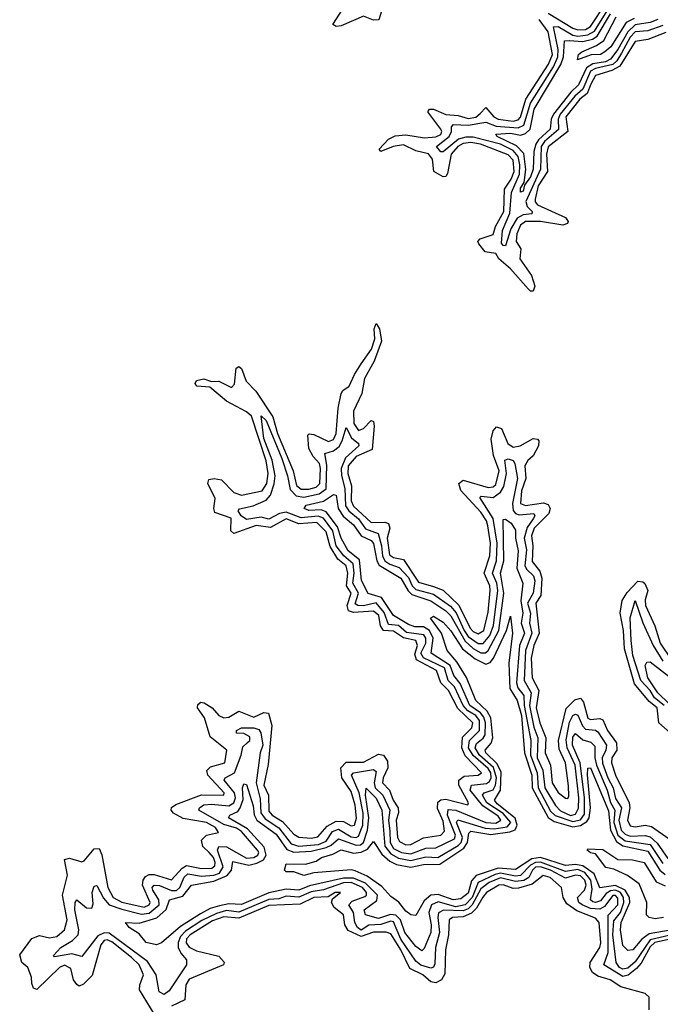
# Model space of a CAD drawing. Extents: x 2494106 to 2685573, y 758056 to 915185.
# Tile 454 of 507: x 2665016 to 2667585, y 862957 to 866904. Entities that reach past the tile are written whole.
import ezdxf

# ---------------------------------------------------------------- set-up
doc = ezdxf.new("R2010")
doc.units = 0

msp = doc.modelspace()

# ---------------------------------------------------------------- linework, layer by layer
at = {"layer": '0CON05XD'}
for points in [[(2667135, 866930), (2667235, 866869.4), (2667255, 866863.4), (2667285.4, 866865), (2667305, 866876.1), (2667368.1, 866971.9)], [(2666473, 866955), (2666457, 866903), (2666435, 866901.9), (2666395, 866918.2), (2666305, 866879.7), (2666285, 866876.6), (2666271.5, 866885), (2666310.4, 866945)], [(2667595, 866880.4), (2667535, 866859.2), (2667485, 866854.8), (2667465, 866834.4), (2667430.1, 866769.9), (2667411.3, 866738.7), (2667395.1, 866724.9), (2667325, 866707.9), (2667305, 866696.9), (2667274.1, 866625.9), (2667242.1, 866597.9), (2667184.1, 866525), (2667175.7, 866505), (2667176.5, 866463.5), (2667120.9, 866415), (2667107.6, 866395), (2667104.6, 866305), (2667046.4, 866175), (2667051, 866155), (2667071.8, 866135), (2667070, 866125), (2667035, 866121.9), (2667011.3, 866108.7), (2666985.7, 866065), (2666965, 865997.5), (2666955, 865998.1), (2666948.3, 866008.3), (2666951.8, 866058.2), (2666982.1, 866127.9), (2666988.6, 866211.4), (2667021.1, 866285), (2667022.3, 866322.3), (2667015.1, 866355), (2666995, 866379.5), (2666944.6, 866405), (2666835, 866433.5), (2666805, 866433), (2666775.7, 866424.3), (2666715, 866373.6), (2666705, 866374), (2666687.1, 866395), (2666738.1, 866435), (2666747.9, 866455), (2666748, 866475), (2666755.8, 866484.2), (2666815, 866480.4), (2666885, 866493.1), (2666927.6, 866477.6), (2667015, 866470.7), (2667038.6, 866481.4), (2667065, 866569.8), (2667156.9, 866715), (2667174.4, 866755), (2667176, 866785), (2667157.3, 866875), (2667175, 866876.3), (2667235, 866842.2), (2667255, 866837.7), (2667295, 866842.6), (2667321.9, 866858.1), (2667379.3, 866950.7)], [(2667607.1, 866853), (2667535.5, 866824.5), (2667485, 866816.7), (2667422.9, 866717.1), (2667390.4, 866699.6), (2667325, 866680), (2667306.7, 866645), (2667291.5, 866608.5), (2667262.9, 866585), (2667206.3, 866515), (2667213.8, 866455), (2667135, 866394.6), (2667129.3, 866365), (2667133.1, 866295), (2667095, 866237.2), (2667083, 866185), (2667083.3, 866173.3), (2667092.2, 866162.2), (2667205, 866110.7), (2667216.4, 866095), (2667213.2, 866086.8), (2667195, 866079.7), (2667105, 866094.5), (2667045, 866095.2), (2667025, 866080.3), (2667009.4, 866045), (2667006.8, 866015), (2667026.2, 865985), (2667022.1, 865945), (2667068.5, 865878.5), (2667081.6, 865835), (2667075, 865815.6), (2667065, 865815.4), (2667055, 865824.6), (2666985.1, 865905.1), (2666938, 865945), (2666925, 865966.7), (2666883.1, 865973.1), (2666857.3, 866005), (2666853.6, 866015), (2666862.2, 866025), (2666915, 866043.4), (2666924.6, 866075.4), (2666958.3, 866135), (2666960.5, 866225), (2666987.2, 866265), (2666998.6, 866295), (2666995, 866340.4), (2666975, 866362.3), (2666864.4, 866405), (2666825, 866412), (2666795, 866408.2), (2666772.7, 866395), (2666746.3, 866365), (2666732.2, 866287.8), (2666725, 866275.5), (2666715, 866274), (2666676.6, 866295), (2666671.4, 866345), (2666655, 866365.6), (2666605, 866378.4), (2666555, 866402.4), (2666513.8, 866396.2), (2666465, 866375.5), (2666457.5, 866385), (2666494.5, 866425.5), (2666521.3, 866438.7), (2666565, 866442.3), (2666639.8, 866430.2), (2666685, 866434.3), (2666705, 866443.8), (2666709.5, 866455), (2666705.7, 866465), (2666652.8, 866535), (2666660, 866545), (2666675.7, 866545), (2666725, 866523.7), (2666775, 866519.4), (2666815, 866507.3), (2666845, 866512.8), (2666862.2, 866527.8), (2666885, 866552.1), (2666917.1, 866515), (2666935, 866504.5), (2666995, 866497.6), (2667015, 866502), (2667025, 866512.7), (2667046, 866585), (2667136.8, 866725), (2667152.6, 866765), (2667135.4, 866855), (2667098.8, 866905)], [(2667575, 866904.3), (2667545, 866892), (2667485, 866883.1), (2667454.5, 866855.6), (2667415.4, 866785), (2667385, 866745.6), (2667364.9, 866735.1), (2667315, 866726.7), (2667289.4, 866710.6), (2667257.4, 866642.6), (2667226.1, 866613.9), (2667156.4, 866525), (2667147.3, 866505), (2667143.1, 866465), (2667097.2, 866422.8), (2667086.2, 866405), (2667078.7, 866375), (2667075.2, 866305), (2667065, 866274.6), (2667040.1, 866239.9), (2667035, 866216.9), (2667025, 866212.2), (2667025, 866228.1), (2667039.2, 866250.8), (2667046.5, 866303.5), (2667037.9, 866368), (2667008.7, 866398.7), (2666931.4, 866435), (2666926.2, 866445), (2666985, 866448.9), (2667025, 866441.6), (2667045, 866448), (2667063.3, 866465), (2667079.9, 866545), (2667186.4, 866723.6), (2667197.4, 866755), (2667201, 866819), (2667219.8, 866819.8), (2667275, 866816.5), (2667313.7, 866826.3), (2667332.4, 866837.6), (2667385, 866927.3)], [(2667481, 866909), (2667447.8, 866892.2), (2667387.2, 866795), (2667362.9, 866775), (2667345, 866764.7), (2667307.6, 866762.4), (2667253.6, 866743.6), (2667257.5, 866765), (2667270, 866775), (2667329.3, 866800.7), (2667359, 866821), (2667408, 866915)], [(2666332.5, 864685), (2666325, 864714.7), (2666291.3, 864741.3), (2666261.5, 864791.5), (2666245, 864851.2), (2666207.9, 864887.9), (2666135, 864883.1), (2666085, 864903.4), (2666022.2, 864867.8), (2665965, 864876.8), (2665875, 864843.6), (2665862.5, 864855), (2665864.1, 864905), (2665798.8, 864928.8), (2665794.7, 864944.7), (2665799.3, 864985), (2665771.1, 865045), (2665775, 865060), (2665795.5, 865064.5), (2665825, 865058.7), (2665875, 865009.1), (2665905, 864997.5), (2665988.9, 865015), (2666007.6, 865045), (2666012.5, 865085), (2666005.1, 865135), (2665945.1, 865315.1), (2665925, 865332.1), (2665844.9, 865374.9), (2665778.6, 865431.4), (2665726, 865435), (2665719.5, 865445), (2665725, 865457.5), (2665755, 865464.5), (2665785, 865453.5), (2665815, 865454.8), (2665865, 865428.8), (2665877.6, 865442.4), (2665883.7, 865506.3), (2665895, 865513.5), (2665905, 865505.5), (2665924.6, 865454.6), (2665963.6, 865415), (2666031.4, 865311.4), (2666049.7, 865245), (2666112.6, 865095), (2666126.2, 865036.2), (2666145, 865021.9), (2666175, 865021.9), (2666205, 865030.4), (2666220, 865045), (2666222, 865105), (2666217.9, 865125), (2666192.6, 865152.6), (2666175.3, 865184.7), (2666172.1, 865237.9), (2666176.9, 865243.1), (2666195, 865240.6), (2666255, 865213), (2666275, 865220.6), (2666285.7, 865245), (2666293.5, 865346.5), (2666305, 865405.7), (2666312.3, 865417.7), (2666337.6, 865435), (2666358.2, 865481.8), (2666386, 865524), (2666427.2, 865582.8), (2666440.2, 865625), (2666437.5, 865665), (2666445, 865686), (2666459.1, 865665), (2666467.2, 865615), (2666437.3, 865535), (2666399, 865465), (2666388.1, 865405), (2666354.4, 865335), (2666356.2, 865285), (2666375, 865256.6), (2666395.2, 865264.8), (2666425, 865297.5), (2666435, 865293.8), (2666437.8, 865275), (2666429.4, 865180.6), (2666365, 865152.4), (2666333.6, 865115), (2666331.9, 865085), (2666347, 865035), (2666345, 864974.5), (2666355, 864954.4), (2666425, 864888.1), (2666479.8, 864889.8), (2666494.8, 864884.8), (2666501.1, 864865), (2666489.8, 864825), (2666499.1, 864759.1), (2666515, 864748.4), (2666555, 864740.3), (2666615, 864648.8), (2666675, 864632.1), (2666715, 864616.4), (2666777.5, 864557.5), (2666822.3, 864465), (2666835, 864451), (2666855, 864442.5), (2666877.4, 864455), (2666895, 864528.8), (2666903.1, 864615), (2666901.3, 864635), (2666879.1, 864685), (2666902.1, 864755), (2666904.5, 864805), (2666894, 864875), (2666888.7, 864895), (2666865, 864929.2), (2666785, 865016.4), (2666777.1, 865045), (2666795, 865058.5), (2666895, 865028.3), (2666915, 865031.1), (2666925, 865040), (2666938.7, 865095), (2666916.7, 865156.7), (2666907.5, 865222.5), (2666914.5, 865255.5), (2666928.3, 865271.7), (2666948.4, 865265), (2666974.3, 865204.3), (2666995, 865190.5), (2667023.3, 865195), (2667075, 865225.4), (2667092.7, 865222.7), (2667098.5, 865215), (2667097.4, 865195), (2667075, 865156), (2667053.4, 865136.6), (2667042.5, 865115), (2667045.6, 865065), (2667028.8, 865015), (2667024.3, 864965), (2667045, 864955.8), (2667117.1, 864967.1), (2667135, 864960), (2667144.1, 864944.1), (2667138.8, 864925), (2667079.2, 864865), (2667068.8, 864835), (2667074.6, 864794.6), (2667072, 864732), (2667102.6, 864692.6), (2667110.6, 864665), (2667106, 864595), (2667086.7, 864565), (2667099.4, 864445), (2667078.1, 864395), (2667067.2, 864345), (2667070.8, 864265), (2667098.5, 864215), (2667087.7, 864145), (2667101.7, 864085), (2667125.8, 864025), (2667123.2, 863965), (2667145.4, 863915), (2667152.1, 863845), (2667175, 863805.5), (2667205, 863783.3), (2667215, 863782.5), (2667219.1, 863790.9), (2667216.9, 863833.1), (2667205.4, 863924.6), (2667179, 863979), (2667176.5, 864015), (2667207.4, 864142.6), (2667242.2, 864177.8), (2667265, 864184.5), (2667277.7, 864167.7), (2667295, 864104.1), (2667305, 864097.9), (2667342.6, 864102.6), (2667355, 864097.3), (2667373.4, 864055), (2667410, 864005), (2667410.5, 863975), (2667391.1, 863945), (2667390, 863925), (2667405, 863875.6), (2667460.8, 863765), (2667463.3, 863745), (2667454.2, 863695), (2667465, 863672.9), (2667485, 863667.7), (2667525, 863675.4), (2667549.5, 863669.5), (2667620.4, 863620.5)], [(2665928.5, 864005), (2665939.3, 864015), (2665938.7, 864028.7), (2665915, 864042.7), (2665885, 864044), (2665885.8, 864055), (2665905.5, 864064.5), (2665955.2, 864065.2), (2665975, 864058.7), (2665983.6, 864045), (2665991.1, 863995), (2665981, 863965), (2665964.6, 863845), (2665981, 863781), (2665983.5, 863725), (2666000.4, 863700.4), (2666054.9, 863664.9), (2666105, 863600.2), (2666135, 863591.4), (2666215, 863597.9), (2666245, 863610.5), (2666270.5, 863649.5), (2666295, 863659.4), (2666345, 863628.7), (2666365, 863625.2), (2666375, 863631.2), (2666392.1, 863675), (2666393.5, 863723.5), (2666377.1, 863805), (2666347.2, 863875), (2666355, 863885.2), (2666435, 863897.9), (2666445, 863890), (2666437.5, 863845), (2666441, 863825), (2666472.6, 863795), (2666501, 863735), (2666495.7, 863695), (2666500.4, 863650.4), (2666501.5, 863605), (2666515, 863581.2), (2666547.5, 863565), (2666585, 863559.9), (2666645, 863582.4), (2666685, 863583.9), (2666759.7, 863620.3), (2666764.5, 863635), (2666732.3, 863715), (2666735, 863737.5), (2666765, 863734.5), (2666885.7, 863685), (2666925, 863683), (2666945.6, 863695), (2666935, 863710.6), (2666872.9, 863752.9), (2666822.7, 863815), (2666827.5, 863835), (2666888.6, 863841.4), (2666900.4, 863849.5), (2666907.1, 863865), (2666905.3, 863885), (2666895, 863902.1), (2666834.5, 863954.5), (2666816.1, 863985), (2666819.7, 864015), (2666860, 864055), (2666859.9, 864095), (2666845, 864114.6), (2666812.9, 864132.9), (2666794.3, 864154.3), (2666759.6, 864229.6), (2666735.1, 864255.1), (2666719.8, 864305), (2666635.9, 864345.9), (2666624.4, 864365), (2666644.3, 864405), (2666645.4, 864425), (2666637.5, 864437.5), (2666567.7, 864447.7), (2666535, 864474.8), (2666495, 864479), (2666477.8, 864527.7), (2666445, 864566.1), (2666395, 864554.2), (2666372.5, 864555), (2666361.9, 864561.9), (2666375.4, 864605), (2666352.2, 864645), (2666357.9, 864685), (2666353.2, 864723.2), (2666316.2, 864755), (2666285.1, 864795), (2666271.7, 864855), (2666234.4, 864905), (2666213.4, 864913.4), (2666145, 864906.3), (2666085, 864929.5), (2666058.5, 864925), (2666015, 864902.2), (2665985, 864909.7), (2665925, 864900.2), (2665904.5, 864914.5), (2665892.5, 864935), (2665897.3, 864942.7), (2665951.9, 864955), (2666005, 864977.8), (2666021.8, 864998.2), (2666037.2, 865042.8), (2666040.6, 865075), (2666028.7, 865138.7), (2665995.7, 865225), (2665992.7, 865247.3), (2665984.6, 865315.4), (2666005, 865297.1), (2666067, 865145), (2666090.7, 865075), (2666100.1, 865020.1), (2666125, 864995.5), (2666155, 864990.4), (2666216.9, 865003.1), (2666245, 865023.7), (2666248, 865118), (2666239.4, 865165), (2666275, 865175.6), (2666296.6, 865193.4), (2666309.6, 865215), (2666325, 865269.2), (2666347.3, 865227.3), (2666374.3, 865205), (2666375.6, 865195.6), (2666322.7, 865147.3), (2666305.1, 865105), (2666306, 865076), (2666320.5, 865025), (2666322.6, 864955), (2666336.3, 864935), (2666375, 864902.4), (2666403.1, 864863.1), (2666453.7, 864843.7), (2666467.6, 864795), (2666470.5, 864755), (2666480.4, 864735), (2666501, 864721), (2666538.4, 864708.4), (2666575, 864667.4), (2666589.5, 864635), (2666605, 864620), (2666675, 864600.8), (2666743.5, 864553.5), (2666765.9, 864525.9), (2666798, 864455), (2666815, 864431.7), (2666855, 864402.8), (2666875, 864402.8), (2666901.6, 864435), (2666916.6, 864475), (2666934.3, 864615), (2666929.5, 864645), (2666912, 864685), (2666928.8, 864735), (2666930.5, 864805), (2666914.5, 864904.5), (2666861.6, 864988.4), (2666866.5, 864993.5), (2666915, 864989), (2666945, 865010), (2666957.4, 865032.6), (2666968.4, 865085), (2666961.3, 865138.7), (2666975, 865142.9), (2666995, 865136.4), (2667002.5, 865125), (2667012.2, 865065), (2666992.4, 864965), (2666995, 864936.5), (2667005, 864924.3), (2667019.3, 864919.3), (2667077.5, 864925), (2667082, 864915), (2667075, 864902.6), (2667051.6, 864868.4), (2667039.4, 864825), (2667048.2, 864778.2), (2667041.3, 864715), (2667049.4, 864699.4), (2667076.3, 864675), (2667082.1, 864655), (2667075.8, 864605), (2667053.2, 864565), (2667065.1, 864525), (2667060.3, 864485), (2667070.1, 864445), (2667044.9, 864375.1), (2667039.6, 864255), (2667067.1, 864205), (2667060.1, 864155), (2667078.1, 864068.1), (2667094.4, 864024.4), (2667090.8, 863945), (2667113.5, 863895), (2667122.2, 863825), (2667165, 863754.1), (2667185, 863732.4), (2667225, 863714.1), (2667245, 863718.4), (2667257, 863743), (2667258.8, 863785), (2667243.3, 863915), (2667211.1, 863985), (2667207.6, 864017.6), (2667221.5, 864088.5), (2667235, 864114.6), (2667245, 864120), (2667255, 864115.4), (2667273, 864073), (2667285, 864059.2), (2667325, 864056.2), (2667335, 864049.7), (2667369.6, 863995), (2667367, 863975), (2667351.7, 863945), (2667354, 863924), (2667374.3, 863865), (2667396, 863825), (2667405, 863781.8), (2667429.3, 863745), (2667418.8, 863695), (2667428.4, 863655), (2667445, 863638.5), (2667465, 863631.3), (2667525, 863633.9), (2667545, 863628.5), (2667573, 863603), (2667615, 863541)], [(2667625, 863233.7), (2667544.1, 863215.9), (2667485, 863127.2), (2667455, 863101.3), (2667435, 863098.2), (2667421.2, 863105), (2667407.8, 863125), (2667395.4, 863235.4), (2667398.6, 863291.4), (2667425.2, 863324.8), (2667438.9, 863365), (2667437.1, 863385), (2667425, 863405.1), (2667405, 863414.2), (2667385, 863411.5), (2667368.6, 863401.4), (2667345, 863372.2), (2667326, 863365), (2667315, 863367.4), (2667305.7, 863375.8), (2667311.8, 863418.2), (2667307, 863455), (2667283.2, 863485), (2667255, 863496.8), (2667205, 863489.6), (2667105, 863526.3), (2667085, 863525.1), (2667065, 863515.1), (2667025, 863473.8), (2667005, 863470.9), (2666945, 863481.9), (2666923.4, 863476.6), (2666854.4, 863445.6), (2666830.4, 863385), (2666802, 863355), (2666765, 863347.8), (2666695, 863367.9), (2666667.1, 863355), (2666657, 863325), (2666666.8, 863275), (2666665.2, 863245), (2666638.8, 863181.2), (2666628.2, 863171.8), (2666605, 863188), (2666560.2, 863245), (2666543, 863295), (2666525, 863313.9), (2666503.7, 863316.3), (2666455, 863300.2), (2666402.7, 863315), (2666397.1, 863335), (2666447.7, 863372.3), (2666451.5, 863395), (2666402.3, 863442.3), (2666355, 863462.4), (2666315, 863462), (2666178.9, 863431.1), (2666135, 863414.9), (2666085, 863418.4), (2666015, 863403.2), (2665905, 863357.2), (2665855, 863360), (2665817.8, 863352.2), (2665779.5, 863340.5), (2665740.7, 863319.3), (2665660.8, 863269.2), (2665585, 863203.8), (2665565, 863195.8), (2665523.8, 863205), (2665495, 863238.8), (2665455, 863264.2), (2665440, 863285), (2665495, 863281.8), (2665565.9, 863304.1), (2665603.3, 863336.7), (2665617.1, 863375), (2665670, 863390), (2665705.5, 863435), (2665795, 863451.1), (2665847.4, 863472.6), (2665864.8, 863495), (2665870.9, 863529.1), (2665935, 863514.1), (2665967.7, 863522.3), (2665993.5, 863536.5), (2666004, 863555), (2665997.1, 863587.1), (2665929.9, 863659.9), (2665853.8, 863705), (2665859.2, 863715), (2665890.4, 863729.6), (2665900.5, 863745), (2665911.8, 863778.2), (2665908.9, 863825), (2665915, 863841.2), (2665925, 863837.5), (2665951.9, 863751.9), (2665955.9, 863715.9), (2665967.4, 863695), (2666045, 863638.5), (2666087.4, 863577.4), (2666115, 863566.1), (2666185, 863571.2), (2666245.1, 863584.9), (2666265.8, 863594.2), (2666295, 863620.2), (2666365, 863594.3), (2666383.4, 863596.6), (2666394.8, 863605), (2666410.7, 863655), (2666416.6, 863705), (2666403.1, 863795), (2666405, 863823.8), (2666445, 863783.1), (2666469, 863735), (2666480.6, 863590.6), (2666505, 863559.4), (2666535, 863542.9), (2666585, 863533.4), (2666645, 863547.4), (2666692.5, 863545), (2666775, 863593), (2666787, 863605), (2666791.9, 863625), (2666768.5, 863685), (2666773.8, 863696.2), (2666883.1, 863663.1), (2666919.3, 863660.7), (2666971.2, 863668.8), (2666985.2, 863685), (2666955, 863721.1), (2666890, 863765), (2666872.1, 863795), (2666879.5, 863805), (2666915, 863816.1), (2666924.4, 863835), (2666928.4, 863865), (2666916.2, 863906.2), (2666860.5, 863955), (2666842.8, 863985), (2666848.1, 864001.9), (2666875, 864023.3), (2666882.8, 864037.2), (2666884.3, 864085), (2666878, 864108), (2666864.5, 864125), (2666821, 864155), (2666782.9, 864242.9), (2666757.6, 864275), (2666742.9, 864315), (2666665.9, 864365), (2666673.8, 864425), (2666660.2, 864455), (2666635, 864469.7), (2666600.2, 864470.2), (2666575, 864479), (2666515, 864516), (2666467.4, 864587.4), (2666413.9, 864603.9), (2666386.3, 864656.3), (2666378.3, 864738.3), (2666333.5, 864775), (2666305.6, 864825.6), (2666290.7, 864870.7), (2666245, 864931.5), (2666225, 864938.5), (2666175, 864936.4), (2666156.9, 864945), (2666165, 864958), (2666235, 864973.6), (2666275, 865000.9), (2666285, 864997.5), (2666293.7, 864945), (2666313.9, 864913.9), (2666355, 864878.4), (2666385.1, 864835.1), (2666425, 864816.7), (2666435, 864804.6), (2666448.2, 864735), (2666457.5, 864717.5), (2666544.8, 864665), (2666573.9, 864613.9), (2666589, 864599), (2666665, 864573.8), (2666725, 864534.8), (2666745, 864513.7), (2666803.2, 864413.2), (2666835, 864383.3), (2666865, 864365.8), (2666883.8, 864366.1), (2666895.1, 864374.9), (2666937.2, 864455), (2666957.3, 864605), (2666944.8, 864685), (2666957.7, 864735), (2666955, 864900), (2666965, 864901.4), (2666987.3, 864885), (2667005, 864857.5), (2667004.7, 864825), (2667015.2, 864775), (2667010.2, 864705), (2667033.6, 864645), (2667025.4, 864574.6), (2667033.3, 864525), (2667027.6, 864485), (2667040.7, 864445), (2667020.2, 864395), (2667008.2, 864245), (2667013.7, 864225), (2667037.7, 864195), (2667039.3, 864155), (2667066.1, 864015), (2667064.9, 863955.1), (2667090.8, 863885), (2667094.9, 863825), (2667145, 863731.4), (2667163, 863713.1), (2667235, 863689.5), (2667265, 863696), (2667281.5, 863718.5), (2667281.6, 863785), (2667264.2, 863925), (2667233.4, 863995), (2667235, 864027.1), (2667245, 864042.3), (2667275, 864016.7), (2667307.1, 864007.1), (2667322.2, 863992.2), (2667322.7, 863945), (2667329.8, 863915), (2667372.5, 863815), (2667385, 863765.3), (2667403.2, 863735), (2667398.7, 863685), (2667414.3, 863634.3), (2667445, 863612.4), (2667545, 863597.7), (2667595, 863521.5)], [(2665555, 862918.2), (2665496.9, 863015), (2665497.1, 863035), (2665512.5, 863075), (2665494.7, 863115), (2665464.7, 863145), (2665385, 863207.2), (2665367.1, 863215), (2665355, 863212.4), (2665341.9, 863195), (2665307.1, 863072.9), (2665272.4, 863037.6), (2665255, 863030), (2665245, 863035.8), (2665231.8, 863055), (2665220.4, 863100.4), (2665195, 863113.6), (2665176.2, 863105), (2665085, 863016), (2665071.7, 863021.7), (2665065, 863040), (2665063.2, 863065), (2665049.1, 863105), (2665024.2, 863125), (2665015.8, 863155), (2665065, 863220), (2665095, 863232.2), (2665135, 863223.8), (2665165, 863228.8), (2665195.4, 863255), (2665206, 863295), (2665187.6, 863395), (2665208.2, 863475), (2665195, 863536.7), (2665215, 863542.5), (2665265, 863528.6), (2665275, 863531.4), (2665315, 863580), (2665335, 863581.2), (2665345.4, 863555.4), (2665369.6, 863425), (2665391, 863385), (2665425, 863366.3), (2665515, 863346.6), (2665534.6, 863355), (2665539.5, 863365), (2665508.8, 863435), (2665510.7, 863455), (2665520.4, 863469.6), (2665535, 863476.7), (2665555, 863476.6), (2665625, 863456.3), (2665667, 863503), (2665685, 863513.8), (2665745, 863501.5), (2665787, 863503), (2665798.1, 863511.9), (2665799.8, 863525), (2665792.8, 863545), (2665775.5, 863565.5), (2665750.1, 863590.1), (2665745.3, 863615), (2665765, 863635.4), (2665813.3, 863645), (2665801.5, 863665), (2665765, 863685.8), (2665671.6, 863701.6), (2665633.1, 863723.1), (2665623.3, 863735), (2665624.6, 863745.4), (2665641.9, 863758.1), (2665745, 863796.4), (2665834.3, 863795.7), (2665835.4, 863805), (2665770.8, 863875), (2665766.5, 863893.5), (2665781.6, 863908.4), (2665838.9, 863925), (2665847.3, 863975), (2665779.3, 864029.3), (2665757, 864105), (2665729.7, 864145), (2665730.7, 864159.3), (2665742.1, 864168), (2665755.9, 864165.9), (2665787.5, 864145), (2665815, 864114.7), (2665835, 864105.3), (2665855, 864108.5), (2665895, 864131.9), (2665955, 864107.7), (2665995, 864126.7), (2666013.3, 864123.3), (2666027.6, 864075), (2666012.3, 863917.7), (2665995.2, 863835), (2666013.2, 863795), (2666015, 863731.1), (2666028.2, 863715), (2666070.2, 863690.2), (2666115, 863638.4), (2666135, 863626.4), (2666185, 863622.4), (2666211.8, 863628.2), (2666249, 863671), (2666285, 863691.6), (2666315, 863689.8), (2666345, 863671.8), (2666358.5, 863675), (2666367.4, 863702.6), (2666361, 863755), (2666345, 863810.4), (2666308.4, 863865), (2666304.1, 863905), (2666325, 863927.1), (2666395, 863927.7), (2666455, 863959.1), (2666475.2, 863955.2), (2666491.5, 863931.5), (2666492.1, 863905), (2666473.4, 863865), (2666470.7, 863845), (2666498.8, 863815), (2666514.4, 863775), (2666534.4, 863745), (2666535.3, 863725), (2666526.2, 863695), (2666531.3, 863625), (2666539, 863609), (2666565, 863595.8), (2666585, 863596.8), (2666635, 863624.2), (2666705, 863635.3), (2666720.4, 863650.4), (2666715, 863691.1), (2666691.7, 863741.7), (2666692.6, 863767.4), (2666705, 863776.8), (2666725, 863779.3), (2666813.8, 863756.2), (2666815.4, 863765), (2666777.6, 863835), (2666777.8, 863855), (2666798.7, 863871.3), (2666855.2, 863874.8), (2666867.5, 863885), (2666802.9, 863952.9), (2666788.8, 863985), (2666791.8, 864028.2), (2666830, 864065), (2666833.2, 864085), (2666772.8, 864142.8), (2666736, 864215), (2666705.4, 864245.4), (2666687.7, 864295), (2666608, 864338), (2666600.2, 864360.2), (2666610.8, 864395), (2666604.8, 864414.8), (2666555, 864426), (2666515, 864452.5), (2666475.1, 864455.1), (2666463.5, 864473.5), (2666455.8, 864515), (2666435, 864533), (2666355, 864527.7), (2666334.6, 864534.6), (2666329.7, 864555), (2666345.2, 864605), (2666326.2, 864635), (2666332.5, 864685)], [(2667625, 864044.5), (2667578.8, 864085), (2667572.3, 864145), (2667541, 864171), (2667482, 864242), (2667441.9, 864381.9), (2667438.3, 864455), (2667423.8, 864525), (2667432.9, 864575), (2667451.8, 864608.2), (2667495, 864652.6), (2667515, 864651), (2667523.7, 864643.7), (2667535.3, 864615), (2667525, 864578.8), (2667526.6, 864555), (2667563.4, 864473.4), (2667584.2, 864405), (2667631.1, 864335)], [(2667600.8, 864155), (2667562.3, 864185), (2667544, 864215), (2667507.2, 864255), (2667475.4, 864355), (2667467.9, 864415), (2667464, 864506), (2667485, 864575.4), (2667515.5, 864485.5), (2667556.9, 864395), (2667595, 864332.6)], [(2667625, 863253.7), (2667540.9, 863239.1), (2667511.8, 863218.2), (2667475, 863175.5), (2667455, 863172.9), (2667435, 863192), (2667425.7, 863255), (2667428.5, 863285), (2667463.2, 863365), (2667461.3, 863385), (2667444.3, 863414.3), (2667405, 863433.2), (2667343.3, 863423.3), (2667320.1, 863480.1), (2667275, 863511.5), (2667245, 863517.6), (2667205, 863513.6), (2667105, 863545.4), (2667070.5, 863539.5), (2667005, 863496.7), (2666935, 863503.1), (2666847, 863473), (2666828.5, 863451.5), (2666815, 863402.9), (2666785, 863379.8), (2666755, 863375.2), (2666695, 863396.9), (2666665, 863394), (2666638.2, 863371.8), (2666605, 863312.5), (2666585, 863315.7), (2666565, 863330.5), (2666536.5, 863366.5), (2666505, 863388.6), (2666468.5, 863428.5), (2666410, 863470), (2666362.1, 863492.1), (2666345, 863496.1), (2666195.5, 863484.5), (2666155, 863472.9), (2666115, 863487.5), (2666085, 863487.5), (2666077.5, 863495), (2666085, 863520), (2666161.7, 863518.3), (2666205, 863530.8), (2666226.2, 863545), (2666271.9, 863558.1), (2666305, 863575.9), (2666355, 863562.3), (2666385, 863566.4), (2666411, 863579), (2666435, 863609.2), (2666468.9, 863558.9), (2666500.9, 863530.9), (2666527.7, 863517.7), (2666585, 863506.7), (2666635, 863517.5), (2666701.4, 863518.6), (2666797.9, 863582.2), (2666812, 863605), (2666816.9, 863643.1), (2666825, 863651.2), (2666905, 863638), (2666982.3, 863647.7), (2667003.2, 863656.8), (2667011.7, 863675), (2667003.4, 863703.4), (2666931, 863761), (2666919.7, 863775), (2666944.6, 863815), (2666946.9, 863886.9), (2666930.8, 863920.8), (2666885.3, 863965), (2666882.9, 863975), (2666906.3, 864003.7), (2666913.8, 864025), (2666905.6, 864105.6), (2666891.4, 864131.5), (2666845.3, 864175), (2666807.5, 864267.5), (2666769.6, 864329.6), (2666730.5, 864375), (2666707.8, 864445), (2666663.8, 864505), (2666675, 864512.5), (2666715, 864488.2), (2666745, 864453.6), (2666791.3, 864381.3), (2666842.4, 864342.4), (2666885, 864320.5), (2666903, 864327), (2666915.8, 864344.2), (2666968.7, 864455), (2666985, 864512.5), (2666992.7, 864445), (2666977.9, 864325), (2666980.6, 864255), (2666982.4, 864222.4), (2667011.4, 864175), (2667028.1, 864115), (2667041.1, 863965), (2667069.9, 863875), (2667071.3, 863825), (2667135.3, 863705.3), (2667159.7, 863689.7), (2667235, 863668.9), (2667265, 863673.4), (2667290.7, 863689.3), (2667300.1, 863705), (2667305.1, 863745), (2667293.1, 863876.9), (2667295, 863903.8), (2667305, 863904.4), (2667377.2, 863732.8), (2667384.9, 863655), (2667409.7, 863609.7), (2667435, 863592.2), (2667535, 863570.7), (2667583.9, 863495), (2667605, 863476.6)], [(2667621.2, 864161.2), (2667575, 864204.8), (2667535.7, 864265), (2667524.7, 864315.3), (2667531.9, 864328.1), (2667545, 864329.2), (2667693.5, 864215)], [(2667631.2, 863218.8), (2667563.4, 863205), (2667545, 863187.7), (2667508.8, 863121.2), (2667490, 863100), (2667456.5, 863073.5), (2667435, 863068.8), (2667358.7, 863115), (2667376.5, 863165), (2667376, 863314), (2667414.4, 863355), (2667415, 863382.7), (2667405, 863392.4), (2667395, 863392.5), (2667361.7, 863348.3), (2667342.4, 863337.6), (2667305, 863340.3), (2667271.4, 863355), (2667258.4, 863365), (2667253.6, 863385), (2667281.1, 863415), (2667287.6, 863435), (2667282, 863455), (2667265, 863471.8), (2667245, 863475.1), (2667205, 863462.9), (2667145.2, 863495.2), (2667105, 863508.1), (2667085, 863506.2), (2667072.7, 863495), (2667058.5, 863465), (2667037.4, 863452.6), (2667005, 863448.5), (2666945, 863464), (2666899.1, 863445), (2666865, 863419.6), (2666830.8, 863355), (2666815, 863339.7), (2666795, 863331.4), (2666715.5, 863334.5), (2666695.9, 863324.1), (2666692.8, 863305), (2666699.5, 863245), (2666683.6, 863185), (2666681.3, 863118.7), (2666675, 863105.6), (2666665, 863101.2), (2666624.4, 863114.4), (2666605, 863130), (2666545, 863218.5), (2666515, 863287), (2666505, 863290.5), (2666465, 863276.7), (2666415.6, 863274.4), (2666385, 863254.1), (2666370.2, 863265), (2666359.8, 863285), (2666354.8, 863325), (2666336.3, 863355), (2666349.5, 863370.5), (2666400.6, 863389.4), (2666407.2, 863395), (2666407, 863405), (2666390.2, 863425), (2666345.4, 863445), (2666315, 863443.5), (2666235, 863416.1), (2666185, 863407.8), (2666135, 863386.5), (2666085, 863389.7), (2666055, 863380), (2666015, 863377.3), (2665895, 863326.1), (2665845, 863333.1), (2665805, 863321.2), (2665746.9, 863293.1), (2665680.5, 863249.5), (2665661, 863229), (2665651.9, 863205), (2665652.1, 863185), (2665662.3, 863162.3), (2665685.3, 863135), (2665684.7, 863115), (2665615, 863010.6), (2665595, 862995.6), (2665575, 863007.1), (2665562.8, 863075), (2665528.1, 863128.1), (2665375, 863242.6), (2665355, 863243.3), (2665329.2, 863230.8), (2665265, 863148.8), (2665225, 863159.6), (2665155, 863147.5), (2665152, 863152), (2665181.5, 863185), (2665227.6, 863212.4), (2665250.8, 863235), (2665253.4, 863255), (2665236.9, 863335), (2665238.9, 863365), (2665245, 863375.8), (2665283.7, 863343.6), (2665305, 863342.2), (2665310.9, 863359.1), (2665307.2, 863405), (2665315, 863430), (2665325, 863432.5), (2665352.6, 863382.6), (2665375.4, 863355.3), (2665425, 863337.9), (2665505, 863318.1), (2665535, 863322.6), (2665575.2, 863355), (2665573.6, 863375), (2665549.8, 863415), (2665547.8, 863425), (2665555, 863434.6), (2665577, 863433), (2665625, 863413.4), (2665645, 863413.3), (2665658.5, 863425), (2665675, 863466.7), (2665690.5, 863479.5), (2665745, 863470.5), (2665795, 863474.3), (2665817.2, 863482.7), (2665831.8, 863508.2), (2665809.3, 863575), (2665815, 863589.6), (2665845, 863587.7), (2665925, 863542.1), (2665955, 863544.8), (2665970.8, 863555), (2665974.7, 863565), (2665970.3, 863575), (2665905, 863650.1), (2665885, 863662.6), (2665835, 863677.1), (2665734.5, 863735), (2665737.3, 863745), (2665755, 863756.1), (2665785, 863759.3), (2665855, 863752), (2665875, 863764.7), (2665881.2, 863785), (2665877.5, 863805), (2665835.4, 863855), (2665839.4, 863865), (2665877.9, 863885), (2665904.8, 863955), (2665910.4, 863989.6), (2665928.5, 864005)], [(2667597.5, 863305), (2667565, 863300), (2667540, 863305), (2667530, 863315), (2667531.2, 863365), (2667500, 863440), (2667453.1, 863473.1), (2667398.8, 863498.8), (2667367.5, 863505), (2667325, 863560), (2667305, 863563.8), (2667292.5, 863575), (2667295, 863580), (2667355, 863577.5), (2667415, 863537.5), (2667473.8, 863536.2), (2667520, 863525), (2667568.2, 863448.2), (2667605, 863431.4)], [(2667540, 862935), (2667540, 862985), (2667525, 863000), (2667426.9, 863026.9), (2667384, 863055), (2667335, 863070), (2667312.7, 863085), (2667302.5, 863105), (2667303.9, 863125), (2667343.2, 863185), (2667347.3, 863202.7), (2667340.3, 863285), (2667325, 863301.8), (2667251, 863331), (2667210.1, 863360.1), (2667195.3, 863385), (2667189.4, 863425), (2667143.3, 863465), (2667115, 863473.8), (2667072, 863438), (2667017.2, 863422.8), (2666995, 863421.7), (2666955, 863436.3), (2666937.5, 863435), (2666888.8, 863405), (2666873.5, 863386.5), (2666848, 863342), (2666827.8, 863322.2), (2666795, 863307.9), (2666752, 863305), (2666738.2, 863295), (2666735.3, 863235.3), (2666723.8, 863175), (2666721.1, 863079), (2666707.7, 863055), (2666685, 863042.9), (2666665, 863047.3), (2666632.5, 863075), (2666581, 863101), (2666545.1, 863175.1), (2666505, 863239.7), (2666486.2, 863246.2), (2666435, 863246.2), (2666385, 863229.3), (2666333.1, 863253.1), (2666320.5, 863275), (2666314.6, 863315), (2666277.3, 863345), (2666266.5, 863365), (2666270.5, 863379.5), (2666302.5, 863405), (2666281.2, 863405), (2666252.6, 863387.4), (2666195.6, 863385), (2666141.3, 863358.7), (2666015, 863352.8), (2665895, 863302.3), (2665835, 863307.6), (2665788.8, 863291.2), (2665699.2, 863235), (2665685, 863218.8), (2665683, 863203), (2665695, 863185.4), (2665725, 863170.6), (2665815, 863150), (2665835.7, 863125.7), (2665833.8, 863115), (2665695, 863057.2), (2665682, 863035), (2665677.8, 862975), (2665625, 862948.8)]]:
    msp.add_lwpolyline(points, dxfattribs=at)

doc.saveas('drawing.dxf')
